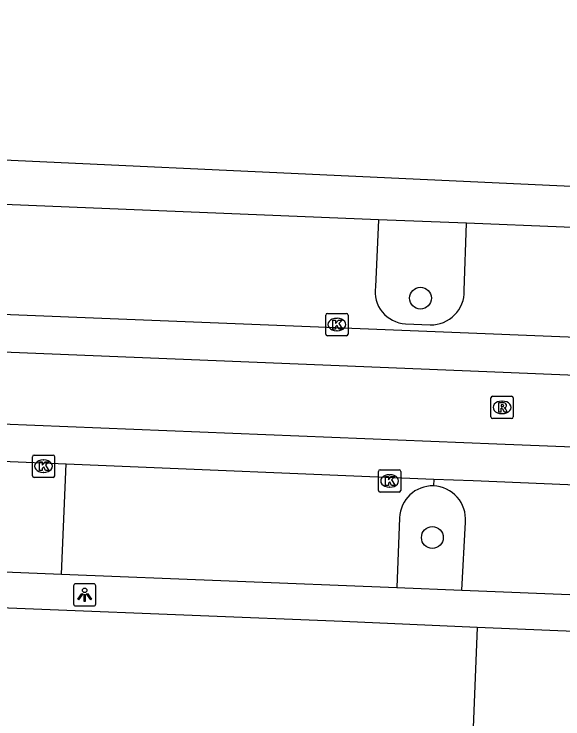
# Model space of a CAD drawing. Extents: x 160732 to 162105, y 387428 to 388479.
# Drawn here: x 161700.63 to 161725.24, y 387537.75 to 387569.35 of the extents above; entities that cross this region are included whole.
import ezdxf

# ---------------------------------------------------------------- set-up
doc = ezdxf.new("R2010")
doc.units = 0
for name, color, linetype in [('IMGEO_Boom', 7, 'Continuous'), ('IMGEO_Kolk', 7, 'Continuous'), ('IMGEO_Lichtpunt', 7, 'Continuous'), ('IMGEO_Pand', 7, 'Continuous'), ('IMGEO_Parkeervlak_open', 7, 'Continuous'), ('IMGEO_Rijbaan_lokaal_gesloten', 7, 'Continuous'), ('IMGEO_Rijbaan_lokaal_open', 7, 'Continuous'), ('IMGEO_Rioolput', 7, 'Continuous'), ('IMGEO_Voetpad_open', 7, 'Continuous')]:
    doc.layers.add(name, color=color, linetype=linetype)

msp = doc.modelspace()

# ---------------------------------------------------------------- linework, layer by layer
at = {"layer": 'IMGEO_Boom'}
for centre in [(161718.856, 387556.613), (161719.39, 387545.878)]:
    msp.add_circle(centre, 0.489, dxfattribs=at)
at = {"layer": 'IMGEO_Kolk'}
for p, q in [((161714.608, 387555.001), (161714.608, 387555.853)), ((161714.683, 387555.927), (161715.535, 387555.927)), ((161715.096, 387555.707), (161715.121, 387555.707)), ((161715.609, 387555.853), (161715.609, 387555.001)), ((161715.119, 387555.147), (161715.094, 387555.147)), ((161715.535, 387554.927), (161714.683, 387554.927)), ((161701.452, 387548.652), (161701.452, 387549.504)), ((161701.527, 387549.578), (161702.379, 387549.578)), ((161702.453, 387549.504), (161702.453, 387548.652)), ((161701.94, 387549.358), (161701.965, 387549.358)), ((161701.963, 387548.798), (161701.938, 387548.798)), ((161716.972, 387547.991), (161716.972, 387548.843)), ((161717.047, 387548.917), (161717.899, 387548.917)), ((161717.973, 387548.843), (161717.973, 387547.991)), ((161702.379, 387548.578), (161701.527, 387548.578)), ((161717.46, 387548.697), (161717.485, 387548.697)), ((161717.483, 387548.137), (161717.458, 387548.137)), ((161717.899, 387547.917), (161717.047, 387547.917))]:
    msp.add_line(p, q, dxfattribs=at)
for points in [[(161714.608, 387555.001), (161714.608, 387555.853)], [(161714.683, 387555.927), (161715.535, 387555.927)], [(161715.609, 387555.853), (161715.609, 387555.001)], [(161714.929, 387555.627), (161715.052, 387555.627), (161715.052, 387555.476), (161715.182, 387555.627), (161715.346, 387555.627), (161715.2, 387555.476), (161715.353, 387555.227), (161715.201, 387555.227), (161715.116, 387555.391), (161715.052, 387555.324), (161715.052, 387555.227), (161714.929, 387555.227), (161714.929, 387555.627)], [(161715.535, 387554.927), (161714.683, 387554.927)], [(161701.452, 387548.652), (161701.452, 387549.504)], [(161701.527, 387549.578), (161702.379, 387549.578)], [(161702.453, 387549.504), (161702.453, 387548.652)], [(161701.773, 387549.278), (161701.896, 387549.278), (161701.896, 387549.127), (161702.026, 387549.278), (161702.19, 387549.278), (161702.044, 387549.127), (161702.197, 387548.878), (161702.045, 387548.878), (161701.96, 387549.042), (161701.896, 387548.975), (161701.896, 387548.878), (161701.773, 387548.878), (161701.773, 387549.278)], [(161716.972, 387547.991), (161716.972, 387548.843)], [(161717.047, 387548.917), (161717.899, 387548.917)], [(161717.973, 387548.843), (161717.973, 387547.991)], [(161702.379, 387548.578), (161701.527, 387548.578)], [(161717.293, 387548.617), (161717.416, 387548.617), (161717.416, 387548.466), (161717.546, 387548.617), (161717.71, 387548.617), (161717.564, 387548.466), (161717.717, 387548.217), (161717.565, 387548.217), (161717.48, 387548.381), (161717.416, 387548.314), (161717.416, 387548.217), (161717.293, 387548.217), (161717.293, 387548.617)], [(161717.899, 387547.917), (161717.047, 387547.917)]]:
    msp.add_lwpolyline(points, dxfattribs=at)
for centre, start, end in [((161714.685, 387555.851), 91.552, 178.448), ((161714.685, 387555.851), 91.552, 178.448), ((161715.533, 387555.851), 1.552, 88.448), ((161715.533, 387555.851), 1.552, 88.448), ((161714.685, 387555.003), 181.552, 268.448), ((161714.685, 387555.003), 181.552, 268.448), ((161715.533, 387555.003), 271.552, 358.448), ((161715.533, 387555.003), 271.552, 358.448), ((161701.529, 387549.502), 91.552, 178.448), ((161701.529, 387549.502), 91.552, 178.448), ((161702.377, 387549.502), 1.552, 88.448), ((161702.377, 387549.502), 1.552, 88.448), ((161717.049, 387548.841), 91.552, 178.448), ((161717.049, 387548.841), 91.552, 178.448), ((161717.897, 387548.841), 1.552, 88.448), ((161717.897, 387548.841), 1.552, 88.448), ((161701.529, 387548.654), 181.552, 268.448), ((161701.529, 387548.654), 181.552, 268.448), ((161702.377, 387548.654), 271.552, 358.448), ((161702.377, 387548.654), 271.552, 358.448), ((161717.049, 387547.993), 181.552, 268.448), ((161717.049, 387547.993), 181.552, 268.448), ((161717.897, 387547.993), 271.552, 358.448), ((161717.897, 387547.993), 271.552, 358.448)]:
    msp.add_arc(centre, 0.0765, start, end, dxfattribs=at)
for centre, major_axis, ratio, start_param, end_param in [((161715.095, 387555.427), (-0.387, 0.002), 0.722429, 4.712389, 7.853982), ((161715.12, 387555.427), (-0.39, 0.002), 0.717154, 1.570796, 4.712389), ((161701.939, 387549.078), (-0.387, 0.002), 0.722429, 4.712389, 7.853982), ((161701.964, 387549.078), (-0.39, 0.002), 0.717154, 1.570796, 4.712389), ((161717.459, 387548.417), (-0.387, 0.002), 0.722429, 4.712389, 7.853982), ((161717.484, 387548.417), (-0.39, 0.002), 0.717154, 1.570796, 4.712389)]:
    msp.add_ellipse(centre, major_axis=major_axis, ratio=ratio, start_param=start_param, end_param=end_param, dxfattribs=at)
at = {"layer": 'IMGEO_Lichtpunt'}
for p, q in [((161703.3, 387543.713), (161703.3, 387542.906)), ((161703.3, 387543.713), (161703.3, 387542.906)), ((161704.202, 387543.808), (161703.394, 387543.808)), ((161704.202, 387543.808), (161703.394, 387543.808)), ((161704.296, 387542.906), (161704.296, 387543.713)), ((161704.296, 387542.906), (161704.296, 387543.713)), ((161703.394, 387542.812), (161704.202, 387542.812)), ((161703.394, 387542.812), (161704.202, 387542.812))]:
    msp.add_line(p, q, dxfattribs=at)
for points in [[(161703.674, 387543.377), (161703.713, 387543.349), (161703.525, 387543.087), (161703.487, 387543.114), (161703.674, 387543.377)], [(161703.886, 387543.349), (161703.924, 387543.376), (161704.111, 387543.114), (161704.072, 387543.086), (161703.886, 387543.349)], [(161703.776, 387543.329), (161703.823, 387543.329), (161703.823, 387543.007), (161703.776, 387543.007), (161703.776, 387543.329)]]:
    msp.add_lwpolyline(points, dxfattribs=at)
msp.add_circle((161703.799, 387543.511), 0.0994, dxfattribs=at)
for centre, start, end in [((161703.394, 387543.713), 90, 180), ((161703.394, 387543.713), 90, 180), ((161704.202, 387543.713), 0, 90), ((161704.202, 387543.713), 0, 90), ((161703.394, 387542.906), 180, 270), ((161703.394, 387542.906), 180, 270), ((161704.202, 387542.906), 270, 0), ((161704.202, 387542.906), 270, 360)]:
    msp.add_arc(centre, 0.0946, start, end, dxfattribs=at)
at = {"layer": 'IMGEO_Pand'}
for points in [[(161721.406, 387541.852), (161715.362, 387542.111), (161701.885, 387542.655), (161693.293, 387543.003), (161688.264, 387543.206), (161675.758, 387543.711), (161674.816, 387543.749)], [(161721.406, 387541.852), (161721.014, 387532.115), (161714.969, 387532.359), (161714, 387508.358), (161713.785, 387503.026)]]:
    msp.add_lwpolyline(points, dxfattribs=at)
at = {"layer": 'IMGEO_Parkeervlak_open'}
for points in [[(161716.972, 387560.129), (161716.838, 387557.115)], [(161720.822, 387556.947), (161720.921, 387559.968)], [(161718.182, 387555.465), (161719.299, 387555.413)], [(161717.917, 387546.765), (161717.791, 387543.634)]]:
    msp.add_lwpolyline(points, dxfattribs=at)
for centre, radius, start, end in [((161718.254, 387556.896), 1.432, 171.1909, 267.1379), ((161719.32, 387556.916), 1.503, 269.2182, 1.1941), ((161719.397, 387546.713), 1.481, 88.1052, 177.9824)]:
    msp.add_arc(centre, radius, start, end, dxfattribs=at)
at = {"layer": 'IMGEO_Rijbaan_lokaal_gesloten'}
msp.add_lwpolyline([(161691.139, 387549.683), (161691.187, 387551.341), (161722.277, 387550.081), (161751.076, 387548.942), (161751.174, 387552.103), (161722.559, 387553.276), (161691.289, 387554.55), (161691.349, 387556.218)], dxfattribs=at)
at = {"layer": 'IMGEO_Rijbaan_lokaal_open'}
for points in [[(161752.366, 387553.783), (161692.982, 387556.165)], [(161691.139, 387549.683), (161702.969, 387549.19)], [(161702.969, 387549.19), (161719.459, 387548.503)], [(161719.459, 387548.503), (161721.22, 387548.43), (161726.521, 387548.217)]]:
    msp.add_lwpolyline(points, dxfattribs=at)
at = {"layer": 'IMGEO_Rioolput'}
for p, q in [((161722.015, 387551.289), (161722.015, 387552.141)), ((161722.09, 387552.215), (161722.942, 387552.215)), ((161722.503, 387551.995), (161722.528, 387551.995)), ((161723.016, 387552.141), (161723.016, 387551.289)), ((161722.526, 387551.435), (161722.501, 387551.435)), ((161722.942, 387551.215), (161722.09, 387551.215))]:
    msp.add_line(p, q, dxfattribs=at)
for points in [[(161722.015, 387551.289), (161722.015, 387552.141)], [(161722.09, 387552.215), (161722.942, 387552.215)], [(161722.604, 387551.913), (161722.352, 387551.915), (161722.352, 387551.515)], [(161723.016, 387552.141), (161723.016, 387551.289)], [(161722.352, 387551.515), (161722.476, 387551.515), (161722.476, 387551.677), (161722.487, 387551.677)], [(161722.53, 387551.834), (161722.476, 387551.834), (161722.476, 387551.753)], [(161722.476, 387551.753), (161722.528, 387551.753)], [(161722.534, 387551.648), (161722.605, 387551.515), (161722.745, 387551.515), (161722.68, 387551.641)], [(161722.942, 387551.215), (161722.09, 387551.215)]]:
    msp.add_lwpolyline(points, dxfattribs=at)
for centre, radius, start, end in [((161722.092, 387552.139), 0.0765, 91.552, 178.448), ((161722.092, 387552.139), 0.0765, 91.552, 178.448), ((161722.603, 387551.803), 0.109, 350.3612, 89.416), ((161722.94, 387552.139), 0.0765, 1.552, 88.448), ((161722.94, 387552.139), 0.0765, 1.552, 88.448), ((161722.486, 387551.624), 0.0533, 26.0293, 88.6989), ((161722.512, 387551.942), 0.19, 274.7715, 282.9687), ((161722.536, 387551.738), 0.0964, 77.0061, 93.1865), ((161722.55, 387551.795), 0.0378, 276.6634, 79.6772), ((161722.601, 387551.803), 0.112, 277.5842, 350.9817), ((161722.585, 387551.588), 0.108, 29.5134, 73.7905), ((161722.092, 387551.291), 0.0765, 181.552, 268.448), ((161722.092, 387551.291), 0.0765, 181.552, 268.448), ((161722.94, 387551.291), 0.0765, 271.552, 358.448), ((161722.94, 387551.291), 0.0765, 271.552, 358.448)]:
    msp.add_arc(centre, radius, start, end, dxfattribs=at)
for centre, major_axis, ratio, start_param, end_param in [((161722.502, 387551.715), (-0.387, 0.002), 0.722429, 4.712389, 7.853982), ((161722.527, 387551.715), (-0.39, 0.002), 0.717154, 1.570796, 4.712389)]:
    msp.add_ellipse(centre, major_axis=major_axis, ratio=ratio, start_param=start_param, end_param=end_param, dxfattribs=at)
at = {"layer": 'IMGEO_Voetpad_open'}
for points in [[(161715.082, 387655.655), (161695.358, 387656.493), (161695.21, 387652.777), (161695.166, 387651.674), (161695.158, 387651.477), (161694.964, 387646.491), (161694.939, 387645.836), (161692.661, 387585.122), (161692.174, 387571.838), (161692.129, 387570.906), (161691.79, 387563.2), (161723.356, 387561.738), (161749.827, 387560.516)], [(161716.972, 387560.129), (161694.332, 387561.054)], [(161720.921, 387559.968), (161716.972, 387560.129)], [(161738.443, 387559.252), (161720.921, 387559.968)], [(161702.757, 387544.243), (161702.969, 387549.19)], [(161719.459, 387548.503), (161719.446, 387548.193)], [(161720.71, 387543.516), (161720.872, 387546.575)], [(161675.302, 387545.354), (161702.757, 387544.243)], [(161702.757, 387544.243), (161717.791, 387543.634)], [(161717.791, 387543.634), (161720.71, 387543.516)], [(161720.71, 387543.516), (161726.309, 387543.29)], [(161734.904, 387541.274), (161726.319, 387541.642), (161726.112, 387541.652), (161721.406, 387541.852)]]:
    msp.add_lwpolyline(points, dxfattribs=at)
msp.add_arc((161719.388, 387546.705), 1.489, 355.0002, 87.7815, dxfattribs=at)

doc.saveas('drawing.dxf')
